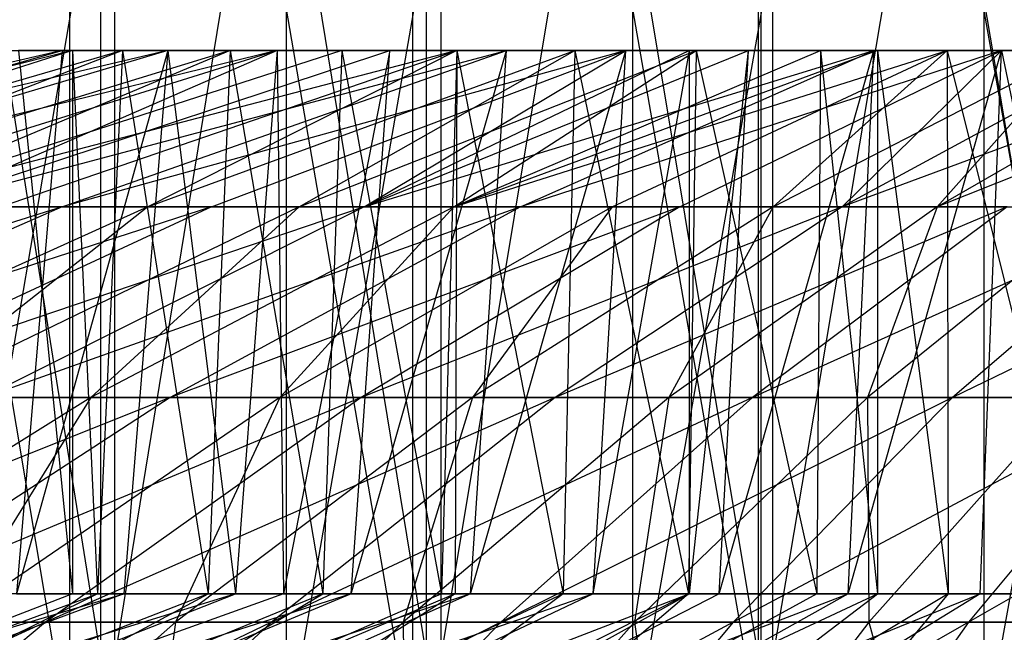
# Model space of a CAD drawing. Extents: x -125 to 125, y -143 to 0.
# Tile 276 of 406: x -6.86 to -3.9, y -25.46 to -23.62. Entities that reach past the tile are written whole.
import ezdxf

# ---------------------------------------------------------------- set-up
doc = ezdxf.new("R2010")
doc.units = 0
doc.header["$LTSCALE"] = 25.4
doc.layers.get('0').update_dxf_attribs({"linetype": 'CONTINUOUS'})

# ---------------------------------------------------------------- blocks, each defined once
blk = doc.blocks.new('NL2500027000_STL_3')
at = {"color": 0}
for p, q in [((-6.7102, -25.8, 18.8407), (-7.7203, -19.8, 18.4498)), ((-6.7102, -25.8, 18.8407), (-7.7203, -19.8, 18.4498)), ((-7.5355, -19.8, 16.8957), (-6.5763, -25.8, 17.2917)), ((-7.5355, -19.8, 16.8957), (-6.5763, -25.8, 17.2917)), ((-7.083, -25.8, -18.7038), (-6.06, -19.8, -19.0598)), ((-7.083, -25.8, -18.7038), (-6.06, -19.8, -19.0598)), ((-6.7102, -25.8, 18.8407), (-6.7102, -19.8, 18.8407)), ((-6.7102, -25.8, 18.8407), (-6.7102, -19.8, 18.8407)), ((-5.6803, -25.8, 19.1764), (-6.7102, -19.8, 18.8407)), ((-5.6803, -25.8, 19.1764), (-6.7102, -19.8, 18.8407)), ((-5.6396, -19.8, -17.6194), (-6.6187, -25.8, -17.2755)), ((-5.6396, -19.8, -17.6194), (-6.6187, -25.8, -17.2755)), ((-6.6187, -19.8, -17.2755), (-6.6187, -25.8, -17.2755)), ((-6.6187, -19.8, -17.2755), (-6.6187, -25.8, -17.2755)), ((-6.5763, -19.8, 17.2917), (-6.5763, -25.8, 17.2917)), ((-6.5763, -19.8, 17.2917), (-6.5763, -25.8, 17.2917)), ((-6.5763, -19.8, 17.2917), (-5.5964, -25.8, 17.6332)), ((-6.5763, -19.8, 17.2917), (-5.5964, -25.8, 17.6332)), ((-6.06, -25.8, -19.0598), (-5.0193, -19.8, -19.3599)), ((-6.06, -25.8, -19.0598), (-5.0193, -19.8, -19.3599)), ((-6.06, -25.8, -19.0598), (-6.06, -19.8, -19.0598)), ((-6.06, -25.8, -19.0598), (-6.06, -19.8, -19.0598)), ((-5.6803, -25.8, 19.1764), (-5.6803, -19.8, 19.1764)), ((-5.6803, -25.8, 19.1764), (-5.6803, -19.8, 19.1764)), ((-4.6338, -25.8, 19.4558), (-5.6803, -19.8, 19.1764)), ((-4.6338, -25.8, 19.4558), (-5.6803, -19.8, 19.1764)), ((-4.6428, -19.8, -17.9079), (-5.6396, -25.8, -17.6194)), ((-4.6428, -19.8, -17.9079), (-5.6396, -25.8, -17.6194)), ((-5.6396, -19.8, -17.6194), (-5.6396, -25.8, -17.6194)), ((-5.6396, -19.8, -17.6194), (-5.6396, -25.8, -17.6194)), ((-5.5964, -19.8, 17.6332), (-5.5964, -25.8, 17.6332)), ((-5.5964, -19.8, 17.6332), (-5.5964, -25.8, 17.6332)), ((-5.5964, -19.8, 17.6332), (-4.5989, -25.8, 17.9193)), ((-5.5964, -19.8, 17.6332), (-4.5989, -25.8, 17.9193)), ((-5.0193, -25.8, -19.3599), (-3.9638, -19.8, -19.6033)), ((-5.0193, -25.8, -19.3599), (-3.9638, -19.8, -19.6033)), ((-5.0193, -25.8, -19.3599), (-5.0193, -19.8, -19.3599)), ((-5.0193, -25.8, -19.3599), (-5.0193, -19.8, -19.3599)), ((-3.6314, -19.8, -18.1401), (-4.6428, -25.8, -17.9079)), ((-3.6314, -19.8, -18.1401), (-4.6428, -25.8, -17.9079)), ((-4.6428, -19.8, -17.9079), (-4.6428, -25.8, -17.9079)), ((-4.6428, -19.8, -17.9079), (-4.6428, -25.8, -17.9079)), ((-4.6338, -25.8, 19.4558), (-4.6338, -19.8, 19.4558)), ((-4.6338, -25.8, 19.4558), (-4.6338, -19.8, 19.4558)), ((-3.5737, -25.8, 19.6781), (-4.6338, -19.8, 19.4558)), ((-3.5737, -25.8, 19.6781), (-4.6338, -19.8, 19.4558)), ((-4.5989, -19.8, 17.9193), (-4.5989, -25.8, 17.9193)), ((-4.5989, -19.8, 17.9193), (-4.5989, -25.8, 17.9193)), ((-4.5989, -19.8, 17.9193), (-3.5869, -25.8, 18.1489)), ((-4.5989, -19.8, 17.9193), (-3.5869, -25.8, 18.1489)), ((-3.9638, -25.8, -19.6033), (-2.8967, -19.8, -19.7891)), ((-3.9638, -25.8, -19.6033), (-2.8967, -19.8, -19.7891)), ((-3.9638, -25.8, -19.6033), (-3.9638, -19.8, -19.6033)), ((-3.9638, -25.8, -19.6033), (-3.9638, -19.8, -19.6033)), ((-6.7338, -23.7144, -7.381), (-8.7784, -24.1847, -8.8427)), ((-6.7338, -23.7144, -7.381), (-8.7784, -24.1847, -8.8427)), ((-6.7026, -23.7144, 7.4094), (-8.5607, -24.1847, 9.0536)), ((-6.7026, -23.7144, 7.4094), (-8.5607, -24.1847, 9.0536)), ((-6.4167, -23.7144, -7.6583), (-8.3978, -24.1847, -9.2049)), ((-8.3978, -24.1847, -9.2049), (-6.7338, -23.7144, -7.381)), ((-6.4167, -23.7144, -7.6583), (-8.3978, -24.1847, -9.2049)), ((-8.3978, -24.1847, -9.2049), (-6.7338, -23.7144, -7.381)), ((-6.5523, -23.7144, 7.5426), (-8.1714, -24.1847, 9.4064)), ((-6.5523, -23.7144, 7.5426), (-8.1714, -24.1847, 9.4064)), ((-6.7026, -23.7144, 7.4094), (-8.1714, -24.1847, 9.4064)), ((-6.7026, -23.7144, 7.4094), (-8.1714, -24.1847, 9.4064)), ((-6.4167, -23.7144, -7.6583), (-8.0023, -24.1847, -9.5508)), ((-6.0881, -23.7144, -7.922), (-8.0023, -24.1847, -9.5508)), ((-6.4167, -23.7144, -7.6583), (-8.0023, -24.1847, -9.5508)), ((-6.0881, -23.7144, -7.922), (-8.0023, -24.1847, -9.5508)), ((-6.2285, -23.7144, 7.8121), (-7.7676, -24.1847, 9.7426)), ((-6.2285, -23.7144, 7.8121), (-7.7676, -24.1847, 9.7426)), ((-6.5523, -23.7144, 7.5426), (-7.7676, -24.1847, 9.7426)), ((-6.5523, -23.7144, 7.5426), (-7.7676, -24.1847, 9.7426)), ((-6.0881, -23.7144, -7.922), (-7.5925, -24.1847, -9.8796)), ((-6.0881, -23.7144, -7.922), (-7.5925, -24.1847, -9.8796)), ((-5.5483, -23.7144, 8.309), (-7.35, -24.1847, 10.0614)), ((-5.8936, -23.7144, 8.0678), (-7.35, -24.1847, 10.0614)), ((-5.5483, -23.7144, 8.309), (-7.35, -24.1847, 10.0614)), ((-5.8936, -23.7144, 8.0678), (-7.35, -24.1847, 10.0614)), ((-6.2285, -23.7144, 7.8121), (-7.35, -24.1847, 10.0614)), ((-6.2285, -23.7144, 7.8121), (-7.35, -24.1847, 10.0614)), ((-6.0881, -23.7144, -7.922), (-7.1693, -24.1847, -10.1909)), ((-7.1693, -24.1847, -10.1909), (-5.3991, -23.7144, -8.4067)), ((-7.1693, -24.1847, -10.1909), (-5.3991, -23.7144, -8.4067)), ((-7.1693, -24.1847, -10.1909), (-5.7487, -23.7144, -8.1716)), ((-7.1693, -24.1847, -10.1909), (-5.7487, -23.7144, -8.1716)), ((-6.0881, -23.7144, -7.922), (-7.1693, -24.1847, -10.1909)), ((-7.039, -23.7144, -7.0906), (-6.7338, -23.7144, -7.381)), ((-7.039, -23.7144, -7.0906), (-6.7338, -23.7144, -7.381)), ((-6.9193, -24.1847, 10.3623), (-5.5483, -23.7144, 8.309)), ((-6.9193, -24.1847, 10.3623), (-5.5483, -23.7144, 8.309)), ((-6.4167, -23.7144, -7.6583), (-6.871, -25.3479, -7.2535)), ((-6.7338, -23.7144, -7.381), (-6.871, -25.3479, -7.2535)), ((-6.4167, -23.7144, -7.6583), (-6.871, -25.3479, -7.2535)), ((-6.7338, -23.7144, -7.381), (-6.871, -25.3479, -7.2535)), ((-6.7026, -23.7144, 7.4094), (-6.8645, -23.7144, 7.2597)), ((-6.8645, -23.7144, 7.2597), (-6.7026, -25.3479, 7.4094)), ((-6.8645, -23.7144, 7.2597), (-6.7026, -25.3479, 7.4094)), ((-6.7026, -23.7144, 7.4094), (-6.8645, -23.7144, 7.2597)), ((-6.7338, -23.7144, -7.381), (-6.4167, -23.7144, -7.6583)), ((-6.7338, -23.7144, -7.381), (-6.4167, -23.7144, -7.6583)), ((-5.0399, -23.7144, -8.6269), (-6.7333, -24.1847, -10.4841)), ((-6.7333, -24.1847, -10.4841), (-5.3991, -23.7144, -8.4067)), ((-6.7333, -24.1847, -10.4841), (-5.3991, -23.7144, -8.4067)), ((-5.0399, -23.7144, -8.6269), (-6.7333, -24.1847, -10.4841)), ((-6.5523, -23.7144, 7.5426), (-6.7026, -23.7144, 7.4094)), ((-6.7026, -23.7144, 7.4094), (-6.7026, -25.3479, 7.4094)), ((-6.7026, -23.7144, 7.4094), (-6.7026, -25.3479, 7.4094)), ((-6.7026, -23.7144, 7.4094), (-6.6271, -25.3479, 7.477)), ((-6.7026, -23.7144, 7.4094), (-6.6271, -25.3479, 7.477)), ((-6.5523, -23.7144, 7.5426), (-6.7026, -23.7144, 7.4094)), ((-6.5523, -23.7144, 7.5426), (-6.6271, -25.3479, 7.477)), ((-6.5523, -23.7144, 7.5426), (-6.6271, -25.3479, 7.477)), ((-6.2285, -23.7144, 7.8121), (-6.5523, -23.7144, 7.5426)), ((-6.5523, -23.7144, 7.5426), (-6.2946, -25.3479, 7.7589)), ((-6.5523, -23.7144, 7.5426), (-6.2946, -25.3479, 7.7589)), ((-6.2285, -23.7144, 7.8121), (-6.5523, -23.7144, 7.5426)), ((-6.4167, -23.7144, -7.6583), (-6.548, -25.3479, -7.5463)), ((-6.4167, -23.7144, -7.6583), (-6.548, -25.3479, -7.5463)), ((-5.5483, -23.7144, 8.309), (-6.4763, -24.1847, 10.6448)), ((-6.4763, -24.1847, 10.6448), (-5.1931, -23.7144, 8.5355)), ((-6.4763, -24.1847, 10.6448), (-5.1931, -23.7144, 8.5355)), ((-5.5483, -23.7144, 8.309), (-6.4763, -24.1847, 10.6448)), ((-6.4167, -23.7144, -7.6583), (-6.0881, -23.7144, -7.922)), ((-6.4167, -23.7144, -7.6583), (-6.0881, -23.7144, -7.922)), ((-6.4167, -23.7144, -7.6583), (-6.2126, -25.3479, -7.8248)), ((-6.4167, -23.7144, -7.6583), (-6.2126, -25.3479, -7.8248)), ((-6.2285, -23.7144, 7.8121), (-6.2946, -25.3479, 7.7589)), ((-6.2285, -23.7144, 7.8121), (-6.2946, -25.3479, 7.7589)), ((-6.2854, -24.1847, -10.7586), (-5.0399, -23.7144, -8.6269)), ((-6.2854, -24.1847, -10.7586), (-5.0399, -23.7144, -8.6269)), ((-5.8936, -23.7144, 8.0678), (-6.2285, -23.7144, 7.8121)), ((-6.2285, -23.7144, 7.8121), (-5.9502, -25.3479, 8.0261)), ((-6.2285, -23.7144, 7.8121), (-5.9502, -25.3479, 8.0261)), ((-5.8936, -23.7144, 8.0678), (-6.2285, -23.7144, 7.8121)), ((-6.0881, -23.7144, -7.922), (-6.2126, -25.3479, -7.8248)), ((-6.0881, -23.7144, -7.922), (-6.2126, -25.3479, -7.8248)), ((-6.0881, -23.7144, -7.922), (-5.7487, -23.7144, -8.1716)), ((-6.0881, -23.7144, -7.922), (-5.7487, -23.7144, -8.1716)), ((-6.0881, -23.7144, -7.922), (-6.0687, -25.3479, -7.9369)), ((-6.0881, -23.7144, -7.922), (-6.0687, -25.3479, -7.9369)), ((-5.7487, -23.7144, -8.1716), (-6.0687, -25.3479, -7.9369)), ((-5.7487, -23.7144, -8.1716), (-6.0687, -25.3479, -7.9369)), ((-6.0218, -24.1847, 10.9083), (-5.1931, -23.7144, 8.5355)), ((-6.0218, -24.1847, 10.9083), (-5.1931, -23.7144, 8.5355)), ((-6.0218, -24.1847, 10.9083), (-4.8286, -23.7144, 8.7469)), ((-6.0218, -24.1847, 10.9083), (-4.8286, -23.7144, 8.7469)), ((-5.8936, -23.7144, 8.0678), (-5.9502, -25.3479, 8.0261)), ((-5.8936, -23.7144, 8.0678), (-5.9502, -25.3479, 8.0261)), ((-5.5483, -23.7144, 8.309), (-5.8936, -23.7144, 8.0678)), ((-5.8936, -23.7144, 8.0678), (-5.5944, -25.3479, 8.278)), ((-5.8936, -23.7144, 8.0678), (-5.5944, -25.3479, 8.278)), ((-5.5483, -23.7144, 8.309), (-5.8936, -23.7144, 8.0678)), ((-5.8654, -25.3479, -8.0883), (-5.7487, -23.7144, -8.1716)), ((-5.8654, -25.3479, -8.0883), (-5.7487, -23.7144, -8.1716)), ((-5.8654, -25.3479, -8.0883), (-5.3991, -23.7144, -8.4067)), ((-5.8654, -25.3479, -8.0883), (-5.3991, -23.7144, -8.4067)), ((-4.8484, -23.7144, -8.736), (-5.8262, -24.1847, -11.014)), ((-5.8262, -24.1847, -11.014), (-5.0399, -23.7144, -8.6269)), ((-5.8262, -24.1847, -11.014), (-5.0399, -23.7144, -8.6269)), ((-5.8262, -24.1847, -11.014), (-4.2953, -23.7144, -9.0208)), ((-5.8262, -24.1847, -11.014), (-4.2953, -23.7144, -9.0208)), ((-5.8262, -24.1847, -11.014), (-4.6718, -23.7144, -8.8317)), ((-5.8262, -24.1847, -11.014), (-4.6718, -23.7144, -8.8317)), ((-4.8484, -23.7144, -8.736), (-5.8262, -24.1847, -11.014)), ((-5.7487, -23.7144, -8.1716), (-5.3991, -23.7144, -8.4067)), ((-5.7487, -23.7144, -8.1716), (-5.3991, -23.7144, -8.4067)), ((-5.5483, -23.7144, 8.309), (-5.5944, -25.3479, 8.278)), ((-5.5483, -23.7144, 8.309), (-5.5944, -25.3479, 8.278)), ((-4.2838, -23.7144, 9.0262), (-5.5566, -24.1847, 11.1525)), ((-5.5566, -24.1847, 11.1525), (-4.0747, -23.7144, 9.1225)), ((-5.5566, -24.1847, 11.1525), (-4.0747, -23.7144, 9.1225)), ((-5.5566, -24.1847, 11.1525), (-4.8286, -23.7144, 8.7469)), ((-5.5566, -24.1847, 11.1525), (-4.8286, -23.7144, 8.7469)), ((-5.5566, -24.1847, 11.1525), (-4.4556, -23.7144, 8.9427)), ((-5.5566, -24.1847, 11.1525), (-4.4556, -23.7144, 8.9427)), ((-4.2838, -23.7144, 9.0262), (-5.5566, -24.1847, 11.1525)), ((-5.5483, -23.7144, 8.309), (-5.5524, -25.3479, 8.3063)), ((-5.5483, -23.7144, 8.309), (-5.5524, -25.3479, 8.3063)), ((-5.1931, -23.7144, 8.5355), (-5.5483, -23.7144, 8.309)), ((-5.5483, -23.7144, 8.309), (-5.228, -25.3479, 8.5142)), ((-5.5483, -23.7144, 8.309), (-5.228, -25.3479, 8.5142)), ((-5.1931, -23.7144, 8.5355), (-5.5483, -23.7144, 8.309)), ((-5.507, -25.3479, -8.3365), (-5.3991, -23.7144, -8.4067)), ((-5.507, -25.3479, -8.3365), (-5.3991, -23.7144, -8.4067)), ((-5.507, -25.3479, -8.3365), (-5.0399, -23.7144, -8.6269)), ((-5.507, -25.3479, -8.3365), (-5.0399, -23.7144, -8.6269)), ((-5.3991, -23.7144, -8.4067), (-5.0399, -23.7144, -8.6269)), ((-5.3991, -23.7144, -8.4067), (-5.0399, -23.7144, -8.6269)), ((-3.9112, -23.7144, -9.1938), (-5.3567, -24.1847, -11.2499)), ((-5.3567, -24.1847, -11.2499), (-4.2953, -23.7144, -9.0208)), ((-5.3567, -24.1847, -11.2499), (-4.2953, -23.7144, -9.0208)), ((-3.9112, -23.7144, -9.1938), (-5.3567, -24.1847, -11.2499)), ((-5.1931, -23.7144, 8.5355), (-5.228, -25.3479, 8.5142)), ((-5.1931, -23.7144, 8.5355), (-5.228, -25.3479, 8.5142)), ((-4.8286, -23.7144, 8.7469), (-5.1931, -23.7144, 8.5355)), ((-5.1931, -23.7144, 8.5355), (-4.8517, -25.3479, 8.7341)), ((-5.1931, -23.7144, 8.5355), (-4.8517, -25.3479, 8.7341)), ((-4.8286, -23.7144, 8.7469), (-5.1931, -23.7144, 8.5355)), ((-5.1381, -25.3479, -8.5687), (-5.0399, -23.7144, -8.6269)), ((-5.1381, -25.3479, -8.5687), (-5.0399, -23.7144, -8.6269)), ((-5.1381, -25.3479, -8.5687), (-4.8484, -23.7144, -8.736)), ((-5.1381, -25.3479, -8.5687), (-4.8484, -23.7144, -8.736)), ((-5.0815, -24.1847, 11.3768), (-4.0747, -23.7144, 9.1225)), ((-5.0815, -24.1847, 11.3768), (-4.0747, -23.7144, 9.1225)), ((-5.0399, -23.7144, -8.6269), (-4.8484, -23.7144, -8.736)), ((-5.0399, -23.7144, -8.6269), (-4.8484, -23.7144, -8.736)), ((-4.8777, -24.1847, -11.4657), (-3.9112, -23.7144, -9.1938)), ((-4.8777, -24.1847, -11.4657), (-3.9112, -23.7144, -9.1938)), ((-4.8286, -23.7144, 8.7469), (-4.8517, -25.3479, 8.7341)), ((-4.8286, -23.7144, 8.7469), (-4.8517, -25.3479, 8.7341)), ((-4.8484, -23.7144, -8.736), (-4.6718, -23.7144, -8.8317)), ((-4.8484, -25.3479, -8.736), (-4.8484, -23.7144, -8.736)), ((-4.8484, -25.3479, -8.736), (-4.8484, -23.7144, -8.736)), ((-4.8484, -25.3479, -8.736), (-4.6718, -23.7144, -8.8317)), ((-4.8484, -23.7144, -8.736), (-4.6718, -23.7144, -8.8317)), ((-4.8484, -25.3479, -8.736), (-4.6718, -23.7144, -8.8317)), ((-4.4556, -23.7144, 8.9427), (-4.8286, -23.7144, 8.7469)), ((-4.8286, -23.7144, 8.7469), (-4.4661, -25.3479, 8.9374)), ((-4.8286, -23.7144, 8.7469), (-4.4661, -25.3479, 8.9374)), ((-4.4556, -23.7144, 8.9427), (-4.8286, -23.7144, 8.7469)), ((-4.7595, -25.3479, -8.7847), (-4.6718, -23.7144, -8.8317)), ((-4.7595, -25.3479, -8.7847), (-4.6718, -23.7144, -8.8317)), ((-4.7595, -25.3479, -8.7847), (-4.2953, -23.7144, -9.0208)), ((-4.7595, -25.3479, -8.7847), (-4.2953, -23.7144, -9.0208)), ((-4.6718, -23.7144, -8.8317), (-4.2953, -23.7144, -9.0208)), ((-4.6718, -23.7144, -8.8317), (-4.2953, -23.7144, -9.0208)), ((-4.0747, -23.7144, 9.1225), (-4.5974, -24.1847, 11.5809)), ((-4.5974, -24.1847, 11.5809), (-3.6865, -23.7144, 9.2862)), ((-4.5974, -24.1847, 11.5809), (-3.6865, -23.7144, 9.2862)), ((-4.0747, -23.7144, 9.1225), (-4.5974, -24.1847, 11.5809)), ((-4.4556, -23.7144, 8.9427), (-4.4661, -25.3479, 8.9374)), ((-4.4556, -23.7144, 8.9427), (-4.4661, -25.3479, 8.9374)), ((-4.2838, -23.7144, 9.0262), (-4.4556, -23.7144, 8.9427)), ((-4.4556, -23.7144, 8.9427), (-4.2838, -25.3479, 9.0262)), ((-4.4556, -23.7144, 8.9427), (-4.2838, -25.3479, 9.0262)), ((-4.2838, -23.7144, 9.0262), (-4.4556, -23.7144, 8.9427)), ((-3.5247, -23.7144, -9.3488), (-4.39, -24.1847, -11.6611)), ((-4.39, -24.1847, -11.6611), (-3.9112, -23.7144, -9.1938)), ((-4.39, -24.1847, -11.6611), (-3.9112, -23.7144, -9.1938)), ((-3.5247, -23.7144, -9.3488), (-4.39, -24.1847, -11.6611)), ((-3.1228, -23.7144, -9.4906), (-4.39, -24.1847, -11.6611)), ((-3.1228, -23.7144, -9.4906), (-4.39, -24.1847, -11.6611)), ((-4.3718, -25.3479, -8.984), (-4.2953, -23.7144, -9.0208)), ((-4.3718, -25.3479, -8.984), (-4.2953, -23.7144, -9.0208)), ((-4.3718, -25.3479, -8.984), (-3.9112, -23.7144, -9.1938)), ((-4.3718, -25.3479, -8.984), (-3.9112, -23.7144, -9.1938)), ((-4.2953, -23.7144, -9.0208), (-3.9112, -23.7144, -9.1938)), ((-4.2953, -23.7144, -9.0208), (-3.9112, -23.7144, -9.1938)), ((-4.0747, -23.7144, 9.1225), (-4.2838, -23.7144, 9.0262)), ((-4.2838, -23.7144, 9.0262), (-4.2838, -25.3479, 9.0262)), ((-4.2838, -23.7144, 9.0262), (-4.2838, -25.3479, 9.0262)), ((-4.2838, -23.7144, 9.0262), (-4.072, -25.3479, 9.1237)), ((-4.2838, -23.7144, 9.0262), (-4.072, -25.3479, 9.1237)), ((-4.0747, -23.7144, 9.1225), (-4.2838, -23.7144, 9.0262)), ((-2.9239, -23.7144, 9.5538), (-4.1051, -24.1847, 11.7644)), ((-4.1051, -24.1847, 11.7644), (-3.6865, -23.7144, 9.2862)), ((-4.1051, -24.1847, 11.7644), (-3.6865, -23.7144, 9.2862)), ((-4.1051, -24.1847, 11.7644), (-3.2917, -23.7144, 9.4334)), ((-4.1051, -24.1847, 11.7644), (-3.2917, -23.7144, 9.4334)), ((-2.9239, -23.7144, 9.5538), (-4.1051, -24.1847, 11.7644)), ((-3.6865, -23.7144, 9.2862), (-4.0747, -23.7144, 9.1225)), ((-4.0747, -23.7144, 9.1225), (-4.072, -25.3479, 9.1237)), ((-4.0747, -23.7144, 9.1225), (-4.072, -25.3479, 9.1237)), ((-4.0747, -23.7144, 9.1225), (-3.6701, -25.3479, 9.2927)), ((-4.0747, -23.7144, 9.1225), (-3.6701, -25.3479, 9.2927)), ((-3.6865, -23.7144, 9.2862), (-4.0747, -23.7144, 9.1225)), ((-3.9757, -25.3479, -9.1661), (-3.9112, -23.7144, -9.1938)), ((-3.9757, -25.3479, -9.1661), (-3.9112, -23.7144, -9.1938)), ((-3.9112, -23.7144, -9.1938), (-3.5247, -23.7144, -9.3488)), ((-3.9112, -23.7144, -9.1938), (-3.5247, -23.7144, -9.3488)), ((-3.9112, -23.7144, -9.1938), (-3.5721, -25.3479, -9.3308)), ((-3.9112, -23.7144, -9.1938), (-3.5721, -25.3479, -9.3308)), ((-6.7333, -24.1847, -10.4841), (-8.5773, -24.7581, -12.1923)), ((-6.7333, -24.1847, -10.4841), (-8.5773, -24.7581, -12.1923)), ((-6.7333, -24.1847, -10.4841), (-8.0557, -24.7581, -12.5431)), ((-6.7333, -24.1847, -10.4841), (-8.0557, -24.7581, -12.5431)), ((-6.2854, -24.1847, -10.7586), (-8.0557, -24.7581, -12.5431)), ((-6.2854, -24.1847, -10.7586), (-8.0557, -24.7581, -12.5431)), ((-6.4763, -24.1847, 10.6448), (-7.7482, -24.7581, 12.7353)), ((-6.4763, -24.1847, 10.6448), (-7.7482, -24.7581, 12.7353)), ((-6.2854, -24.1847, -10.7586), (-7.5197, -24.7581, -12.8715)), ((-6.2854, -24.1847, -10.7586), (-7.5197, -24.7581, -12.8715)), ((-5.8262, -24.1847, -11.014), (-7.5197, -24.7581, -12.8715)), ((-5.8262, -24.1847, -11.014), (-7.5197, -24.7581, -12.8715)), ((-6.0218, -24.1847, 10.9083), (-7.2045, -24.7581, 13.0506)), ((-6.0218, -24.1847, 10.9083), (-7.2045, -24.7581, 13.0506)), ((-6.4763, -24.1847, 10.6448), (-7.2045, -24.7581, 13.0506)), ((-6.4763, -24.1847, 10.6448), (-7.2045, -24.7581, 13.0506)), ((-6.7333, -24.1847, -10.4841), (-7.1693, -24.1847, -10.1909)), ((-6.7333, -24.1847, -10.4841), (-7.1693, -24.1847, -10.1909)), ((-5.8262, -24.1847, -11.014), (-6.9704, -24.7581, -13.1771)), ((-5.8262, -24.1847, -11.014), (-6.9704, -24.7581, -13.1771)), ((-5.3567, -24.1847, -11.2499), (-6.9704, -24.7581, -13.1771)), ((-5.3567, -24.1847, -11.2499), (-6.9704, -24.7581, -13.1771)), ((-6.9193, -24.1847, 10.3623), (-6.4763, -24.1847, 10.6448)), ((-6.9193, -24.1847, 10.3623), (-6.4763, -24.1847, 10.6448)), ((-6.2854, -24.1847, -10.7586), (-6.7333, -24.1847, -10.4841)), ((-6.2854, -24.1847, -10.7586), (-6.7333, -24.1847, -10.4841)), ((-5.5566, -24.1847, 11.1525), (-6.6479, -24.7581, 13.3427)), ((-5.5566, -24.1847, 11.1525), (-6.6479, -24.7581, 13.3427)), ((-6.0218, -24.1847, 10.9083), (-6.6479, -24.7581, 13.3427)), ((-6.0218, -24.1847, 10.9083), (-6.6479, -24.7581, 13.3427)), ((-6.4763, -24.1847, 10.6448), (-6.0218, -24.1847, 10.9083)), ((-6.4763, -24.1847, 10.6448), (-6.0218, -24.1847, 10.9083)), ((-5.3567, -24.1847, -11.2499), (-6.4087, -24.7581, -13.4592)), ((-5.3567, -24.1847, -11.2499), (-6.4087, -24.7581, -13.4592)), ((-4.8777, -24.1847, -11.4657), (-6.4087, -24.7581, -13.4592)), ((-4.8777, -24.1847, -11.4657), (-6.4087, -24.7581, -13.4592)), ((-5.8262, -24.1847, -11.014), (-6.2854, -24.1847, -10.7586)), ((-5.8262, -24.1847, -11.014), (-6.2854, -24.1847, -10.7586)), ((-5.0815, -24.1847, 11.3768), (-6.0795, -24.7581, 13.6111)), ((-5.0815, -24.1847, 11.3768), (-6.0795, -24.7581, 13.6111)), ((-5.5566, -24.1847, 11.1525), (-6.0795, -24.7581, 13.6111)), ((-5.5566, -24.1847, 11.1525), (-6.0795, -24.7581, 13.6111)), ((-6.0218, -24.1847, 10.9083), (-5.5566, -24.1847, 11.1525)), ((-6.0218, -24.1847, 10.9083), (-5.5566, -24.1847, 11.1525)), ((-4.8777, -24.1847, -11.4657), (-5.8356, -24.7581, -13.7174)), ((-4.8777, -24.1847, -11.4657), (-5.8356, -24.7581, -13.7174)), ((-4.39, -24.1847, -11.6611), (-5.8356, -24.7581, -13.7174)), ((-4.39, -24.1847, -11.6611), (-5.8356, -24.7581, -13.7174)), ((-5.3567, -24.1847, -11.2499), (-5.8262, -24.1847, -11.014)), ((-5.3567, -24.1847, -11.2499), (-5.8262, -24.1847, -11.014)), ((-5.5566, -24.1847, 11.1525), (-5.0815, -24.1847, 11.3768)), ((-5.5566, -24.1847, 11.1525), (-5.0815, -24.1847, 11.3768)), ((-4.5974, -24.1847, 11.5809), (-5.5003, -24.7581, 13.8553)), ((-4.5974, -24.1847, 11.5809), (-5.5003, -24.7581, 13.8553)), ((-5.0815, -24.1847, 11.3768), (-5.5003, -24.7581, 13.8553)), ((-5.0815, -24.1847, 11.3768), (-5.5003, -24.7581, 13.8553)), ((-4.8777, -24.1847, -11.4657), (-5.3567, -24.1847, -11.2499)), ((-4.8777, -24.1847, -11.4657), (-5.3567, -24.1847, -11.2499)), ((-4.39, -24.1847, -11.6611), (-5.2522, -24.7581, -13.9512)), ((-4.39, -24.1847, -11.6611), (-5.2522, -24.7581, -13.9512)), ((-3.8945, -24.1847, -11.8358), (-5.2522, -24.7581, -13.9512)), ((-3.8945, -24.1847, -11.8358), (-5.2522, -24.7581, -13.9512)), ((-5.0815, -24.1847, 11.3768), (-4.5974, -24.1847, 11.5809)), ((-5.0815, -24.1847, 11.3768), (-4.5974, -24.1847, 11.5809)), ((-4.1051, -24.1847, 11.7644), (-4.9113, -24.7581, 14.0748)), ((-4.1051, -24.1847, 11.7644), (-4.9113, -24.7581, 14.0748)), ((-4.5974, -24.1847, 11.5809), (-4.9113, -24.7581, 14.0748)), ((-4.5974, -24.1847, 11.5809), (-4.9113, -24.7581, 14.0748)), ((-4.39, -24.1847, -11.6611), (-4.8777, -24.1847, -11.4657)), ((-4.39, -24.1847, -11.6611), (-4.8777, -24.1847, -11.4657)), ((-3.8945, -24.1847, -11.8358), (-4.6594, -24.7581, -14.1603)), ((-3.8945, -24.1847, -11.8358), (-4.6594, -24.7581, -14.1603)), ((-3.3921, -24.1847, -11.9895), (-4.6594, -24.7581, -14.1603)), ((-3.3921, -24.1847, -11.9895), (-4.6594, -24.7581, -14.1603)), ((-4.5974, -24.1847, 11.5809), (-4.1051, -24.1847, 11.7644)), ((-4.5974, -24.1847, 11.5809), (-4.1051, -24.1847, 11.7644)), ((-3.8945, -24.1847, -11.8358), (-4.39, -24.1847, -11.6611)), ((-3.8945, -24.1847, -11.8358), (-4.39, -24.1847, -11.6611)), ((-3.6055, -24.1847, 11.927), (-4.3136, -24.7581, 14.2694)), ((-3.6055, -24.1847, 11.927), (-4.3136, -24.7581, 14.2694)), ((-4.1051, -24.1847, 11.7644), (-4.3136, -24.7581, 14.2694)), ((-4.1051, -24.1847, 11.7644), (-4.3136, -24.7581, 14.2694)), ((-4.1051, -24.1847, 11.7644), (-3.6055, -24.1847, 11.927)), ((-4.1051, -24.1847, 11.7644), (-3.6055, -24.1847, 11.927)), ((-3.3921, -24.1847, -11.9895), (-4.0583, -24.7581, -14.3441)), ((-3.3921, -24.1847, -11.9895), (-4.0583, -24.7581, -14.3441)), ((-2.8837, -24.1847, -12.1218), (-4.0583, -24.7581, -14.3441)), ((-2.8837, -24.1847, -12.1218), (-4.0583, -24.7581, -14.3441)), ((-6.4087, -24.7581, -13.4592), (-8.1024, -25.4333, -15.317)), ((-6.4087, -24.7581, -13.4592), (-8.1024, -25.4333, -15.317)), ((-6.6479, -24.7581, 13.3427), (-7.7275, -25.4333, 15.5095)), ((-6.6479, -24.7581, 13.3427), (-7.7275, -25.4333, 15.5095)), ((-6.4087, -24.7581, -13.4592), (-7.4495, -25.4333, -15.645)), ((-6.4087, -24.7581, -13.4592), (-7.4495, -25.4333, -15.645)), ((-5.8356, -24.7581, -13.7174), (-7.4495, -25.4333, -15.645)), ((-5.8356, -24.7581, -13.7174), (-7.4495, -25.4333, -15.645)), ((-7.2045, -24.7581, 13.0506), (-6.6479, -24.7581, 13.3427)), ((-7.2045, -24.7581, 13.0506), (-6.6479, -24.7581, 13.3427)), ((-6.0795, -24.7581, 13.6111), (-7.0668, -25.4333, 15.8215)), ((-6.0795, -24.7581, 13.6111), (-7.0668, -25.4333, 15.8215)), ((-6.6479, -24.7581, 13.3427), (-7.0668, -25.4333, 15.8215)), ((-6.6479, -24.7581, 13.3427), (-7.0668, -25.4333, 15.8215)), ((-6.4087, -24.7581, -13.4592), (-6.9704, -24.7581, -13.1771)), ((-6.4087, -24.7581, -13.4592), (-6.9704, -24.7581, -13.1771)), ((-5.8356, -24.7581, -13.7174), (-6.7833, -25.4333, -15.9451)), ((-5.8356, -24.7581, -13.7174), (-6.7833, -25.4333, -15.9451)), ((-5.2522, -24.7581, -13.9512), (-6.7833, -25.4333, -15.9451)), ((-5.2522, -24.7581, -13.9512), (-6.7833, -25.4333, -15.9451)), ((-6.6479, -24.7581, 13.3427), (-6.0795, -24.7581, 13.6111)), ((-6.6479, -24.7581, 13.3427), (-6.0795, -24.7581, 13.6111)), ((-5.8356, -24.7581, -13.7174), (-6.4087, -24.7581, -13.4592)), ((-5.8356, -24.7581, -13.7174), (-6.4087, -24.7581, -13.4592)), ((-5.5003, -24.7581, 13.8553), (-6.3935, -25.4333, 16.1054)), ((-5.5003, -24.7581, 13.8553), (-6.3935, -25.4333, 16.1054)), ((-6.0795, -24.7581, 13.6111), (-6.3935, -25.4333, 16.1054)), ((-6.0795, -24.7581, 13.6111), (-6.3935, -25.4333, 16.1054)), ((-5.2522, -24.7581, -13.9512), (-6.1051, -25.4333, -16.2169)), ((-5.2522, -24.7581, -13.9512), (-6.1051, -25.4333, -16.2169)), ((-4.6594, -24.7581, -14.1603), (-6.1051, -25.4333, -16.2169)), ((-4.6594, -24.7581, -14.1603), (-6.1051, -25.4333, -16.2169)), ((-6.0795, -24.7581, 13.6111), (-5.5003, -24.7581, 13.8553)), ((-6.0795, -24.7581, 13.6111), (-5.5003, -24.7581, 13.8553)), ((-5.2522, -24.7581, -13.9512), (-5.8356, -24.7581, -13.7174)), ((-5.2522, -24.7581, -13.9512), (-5.8356, -24.7581, -13.7174)), ((-4.9113, -24.7581, 14.0748), (-5.7089, -25.4333, 16.3606)), ((-4.9113, -24.7581, 14.0748), (-5.7089, -25.4333, 16.3606)), ((-5.5003, -24.7581, 13.8553), (-5.7089, -25.4333, 16.3606)), ((-5.5003, -24.7581, 13.8553), (-5.7089, -25.4333, 16.3606)), ((-5.5003, -24.7581, 13.8553), (-4.9113, -24.7581, 14.0748)), ((-5.5003, -24.7581, 13.8553), (-4.9113, -24.7581, 14.0748)), ((-4.6594, -24.7581, -14.1603), (-5.416, -25.4333, -16.4598)), ((-4.6594, -24.7581, -14.1603), (-5.416, -25.4333, -16.4598)), ((-4.0583, -24.7581, -14.3441), (-5.416, -25.4333, -16.4598)), ((-4.0583, -24.7581, -14.3441), (-5.416, -25.4333, -16.4598)), ((-4.6594, -24.7581, -14.1603), (-5.2522, -24.7581, -13.9512)), ((-4.6594, -24.7581, -14.1603), (-5.2522, -24.7581, -13.9512)), ((-4.3136, -24.7581, 14.2694), (-5.0141, -25.4333, 16.5867)), ((-4.3136, -24.7581, 14.2694), (-5.0141, -25.4333, 16.5867)), ((-4.9113, -24.7581, 14.0748), (-5.0141, -25.4333, 16.5867)), ((-4.9113, -24.7581, 14.0748), (-5.0141, -25.4333, 16.5867)), ((-4.9113, -24.7581, 14.0748), (-4.3136, -24.7581, 14.2694)), ((-4.9113, -24.7581, 14.0748), (-4.3136, -24.7581, 14.2694)), ((-4.0583, -24.7581, -14.3441), (-4.7173, -25.4333, -16.6735)), ((-4.0583, -24.7581, -14.3441), (-4.7173, -25.4333, -16.6735)), ((-3.45, -24.7581, -14.5024), (-4.7173, -25.4333, -16.6735)), ((-3.45, -24.7581, -14.5024), (-4.7173, -25.4333, -16.6735)), ((-4.0583, -24.7581, -14.3441), (-4.6594, -24.7581, -14.1603)), ((-4.0583, -24.7581, -14.3441), (-4.6594, -24.7581, -14.1603)), ((-4.3136, -24.7581, 14.2694), (-3.7082, -24.7581, 14.4385)), ((-4.3136, -24.7581, 14.2694), (-3.7082, -24.7581, 14.4385)), ((-4.3136, -24.7581, 14.2694), (-4.3104, -25.4333, 16.7833)), ((-4.3136, -24.7581, 14.2694), (-4.3104, -25.4333, 16.7833)), ((-3.7082, -24.7581, 14.4385), (-4.3104, -25.4333, 16.7833)), ((-3.7082, -24.7581, 14.4385), (-4.3104, -25.4333, 16.7833)), ((-3.45, -24.7581, -14.5024), (-4.0583, -24.7581, -14.3441)), ((-3.45, -24.7581, -14.5024), (-4.0583, -24.7581, -14.3441)), ((-3.45, -24.7581, -14.5024), (-4.0102, -25.4333, -16.8576)), ((-3.45, -24.7581, -14.5024), (-4.0102, -25.4333, -16.8576)), ((-2.8355, -24.7581, -14.635), (-4.0102, -25.4333, -16.8576)), ((-2.8355, -24.7581, -14.635), (-4.0102, -25.4333, -16.8576)), ((-8.5374, -25.9403, -9.0128), (-6.548, -25.3479, -7.5463)), ((-8.5374, -25.9403, -9.0128), (-6.548, -25.3479, -7.5463)), ((-8.2344, -25.9403, 9.2905), (-6.6271, -25.3479, 7.477)), ((-6.7026, -25.3479, 7.4094), (-8.2344, -25.9403, 9.2905)), ((-6.7026, -25.3479, 7.4094), (-8.2344, -25.9403, 9.2905)), ((-8.2344, -25.9403, 9.2905), (-6.6271, -25.3479, 7.477)), ((-6.2126, -25.3479, -7.8248), (-8.1362, -25.9403, -9.3766)), ((-6.548, -25.3479, -7.5463), (-8.1362, -25.9403, -9.3766)), ((-6.2126, -25.3479, -7.8248), (-8.1362, -25.9403, -9.3766)), ((-6.548, -25.3479, -7.5463), (-8.1362, -25.9403, -9.3766)), ((-6.6271, -25.3479, 7.477), (-7.8213, -25.9403, 9.6408)), ((-6.2946, -25.3479, 7.7589), (-7.8213, -25.9403, 9.6408)), ((-6.6271, -25.3479, 7.477), (-7.8213, -25.9403, 9.6408)), ((-6.2946, -25.3479, 7.7589), (-7.8213, -25.9403, 9.6408)), ((-7.7194, -25.9403, -9.7226), (-6.2126, -25.3479, -7.8248)), ((-5.8654, -25.3479, -8.0883), (-7.7194, -25.9403, -9.7226)), ((-5.8654, -25.3479, -8.0883), (-7.7194, -25.9403, -9.7226)), ((-6.0687, -25.3479, -7.9369), (-7.7194, -25.9403, -9.7226)), ((-6.0687, -25.3479, -7.9369), (-7.7194, -25.9403, -9.7226)), ((-7.7194, -25.9403, -9.7226), (-6.2126, -25.3479, -7.8248)), ((-5.9502, -25.3479, 8.0261), (-7.3934, -25.9403, 9.9728)), ((-7.3934, -25.9403, 9.9728), (-6.2946, -25.3479, 7.7589)), ((-5.9502, -25.3479, 8.0261), (-7.3934, -25.9403, 9.9728)), ((-7.3934, -25.9403, 9.9728), (-6.2946, -25.3479, 7.7589)), ((-5.507, -25.3479, -8.3365), (-7.288, -25.9403, -10.0501)), ((-5.507, -25.3479, -8.3365), (-7.288, -25.9403, -10.0501)), ((-5.8654, -25.3479, -8.0883), (-7.288, -25.9403, -10.0501)), ((-5.8654, -25.3479, -8.0883), (-7.288, -25.9403, -10.0501)), ((-5.5944, -25.3479, 8.278), (-6.9513, -25.9403, 10.2858)), ((-6.9513, -25.9403, 10.2858), (-5.9502, -25.3479, 8.0261)), ((-5.5944, -25.3479, 8.278), (-6.9513, -25.9403, 10.2858)), ((-5.5524, -25.3479, 8.3063), (-6.9513, -25.9403, 10.2858)), ((-5.5524, -25.3479, 8.3063), (-6.9513, -25.9403, 10.2858)), ((-6.9513, -25.9403, 10.2858), (-5.9502, -25.3479, 8.0261)), ((-6.7026, -25.3479, 7.4094), (-6.9469, -25.3479, 7.1808)), ((-6.7026, -25.3479, 7.4094), (-6.9469, -25.3479, 7.1808)), ((-6.871, -25.3479, -7.2535), (-6.548, -25.3479, -7.5463)), ((-6.871, -25.3479, -7.2535), (-6.548, -25.3479, -7.5463)), ((-5.1381, -25.3479, -8.5687), (-6.8427, -25.9403, -10.3584)), ((-5.1381, -25.3479, -8.5687), (-6.8427, -25.9403, -10.3584)), ((-5.507, -25.3479, -8.3365), (-6.8427, -25.9403, -10.3584)), ((-5.507, -25.3479, -8.3365), (-6.8427, -25.9403, -10.3584)), ((-6.6271, -25.3479, 7.477), (-6.7026, -25.3479, 7.4094)), ((-6.6271, -25.3479, 7.477), (-6.7026, -25.3479, 7.4094)), ((-6.2946, -25.3479, 7.7589), (-6.6271, -25.3479, 7.477)), ((-6.2946, -25.3479, 7.7589), (-6.6271, -25.3479, 7.477)), ((-6.548, -25.3479, -7.5463), (-6.2126, -25.3479, -7.8248)), ((-6.548, -25.3479, -7.5463), (-6.2126, -25.3479, -7.8248)), ((-5.5524, -25.3479, 8.3063), (-6.4961, -25.9403, 10.5792)), ((-5.5524, -25.3479, 8.3063), (-6.4961, -25.9403, 10.5792)), ((-5.228, -25.3479, 8.5142), (-6.4961, -25.9403, 10.5792)), ((-5.228, -25.3479, 8.5142), (-6.4961, -25.9403, 10.5792)), ((-4.8484, -25.3479, -8.736), (-6.3843, -25.9403, -10.647)), ((-4.8484, -25.3479, -8.736), (-6.3843, -25.9403, -10.647)), ((-5.1381, -25.3479, -8.5687), (-6.3843, -25.9403, -10.647)), ((-5.1381, -25.3479, -8.5687), (-6.3843, -25.9403, -10.647)), ((-5.9502, -25.3479, 8.0261), (-6.2946, -25.3479, 7.7589)), ((-5.9502, -25.3479, 8.0261), (-6.2946, -25.3479, 7.7589)), ((-6.2126, -25.3479, -7.8248), (-6.0687, -25.3479, -7.9369)), ((-6.2126, -25.3479, -7.8248), (-6.0687, -25.3479, -7.9369)), ((-6.0687, -25.3479, -7.9369), (-5.8654, -25.3479, -8.0883)), ((-6.0687, -25.3479, -7.9369), (-5.8654, -25.3479, -8.0883)), ((-5.228, -25.3479, 8.5142), (-6.0284, -25.9403, 10.8525)), ((-5.228, -25.3479, 8.5142), (-6.0284, -25.9403, 10.8525)), ((-4.8517, -25.3479, 8.7341), (-6.0284, -25.9403, 10.8525)), ((-4.8517, -25.3479, 8.7341), (-6.0284, -25.9403, 10.8525)), ((-5.5944, -25.3479, 8.278), (-5.9502, -25.3479, 8.0261)), ((-5.5944, -25.3479, 8.278), (-5.9502, -25.3479, 8.0261)), ((-4.7595, -25.3479, -8.7847), (-5.9139, -25.9403, -10.9154)), ((-5.9139, -25.9403, -10.9154), (-4.3718, -25.3479, -8.984)), ((-4.7595, -25.3479, -8.7847), (-5.9139, -25.9403, -10.9154)), ((-4.8484, -25.3479, -8.736), (-5.9139, -25.9403, -10.9154)), ((-4.8484, -25.3479, -8.736), (-5.9139, -25.9403, -10.9154)), ((-5.9139, -25.9403, -10.9154), (-4.3718, -25.3479, -8.984)), ((-5.8654, -25.3479, -8.0883), (-5.507, -25.3479, -8.3365)), ((-5.8654, -25.3479, -8.0883), (-5.507, -25.3479, -8.3365)), ((-5.5524, -25.3479, 8.3063), (-5.5944, -25.3479, 8.278)), ((-5.5524, -25.3479, 8.3063), (-5.5944, -25.3479, 8.278)), ((-5.228, -25.3479, 8.5142), (-5.5524, -25.3479, 8.3063)), ((-5.228, -25.3479, 8.5142), (-5.5524, -25.3479, 8.3063)), ((-5.5493, -25.9403, 11.1051), (-4.2838, -25.3479, 9.0262)), ((-4.8517, -25.3479, 8.7341), (-5.5493, -25.9403, 11.1051)), ((-4.8517, -25.3479, 8.7341), (-5.5493, -25.9403, 11.1051)), ((-4.4661, -25.3479, 8.9374), (-5.5493, -25.9403, 11.1051)), ((-4.4661, -25.3479, 8.9374), (-5.5493, -25.9403, 11.1051)), ((-5.5493, -25.9403, 11.1051), (-4.2838, -25.3479, 9.0262)), ((-5.507, -25.3479, -8.3365), (-5.1381, -25.3479, -8.5687)), ((-5.507, -25.3479, -8.3365), (-5.1381, -25.3479, -8.5687)), ((-4.3718, -25.3479, -8.984), (-5.4321, -25.9403, -11.1629)), ((-5.4321, -25.9403, -11.1629), (-3.9757, -25.3479, -9.1661)), ((-4.3718, -25.3479, -8.984), (-5.4321, -25.9403, -11.1629)), ((-5.4321, -25.9403, -11.1629), (-3.9757, -25.3479, -9.1661)), ((-4.8517, -25.3479, 8.7341), (-5.228, -25.3479, 8.5142)), ((-4.8517, -25.3479, 8.7341), (-5.228, -25.3479, 8.5142)), ((-5.1381, -25.3479, -8.5687), (-4.8484, -25.3479, -8.736)), ((-5.1381, -25.3479, -8.5687), (-4.8484, -25.3479, -8.736)), ((-4.072, -25.3479, 9.1237), (-5.0596, -25.9403, 11.3366)), ((-5.0596, -25.9403, 11.3366), (-4.2838, -25.3479, 9.0262)), ((-4.072, -25.3479, 9.1237), (-5.0596, -25.9403, 11.3366)), ((-5.0596, -25.9403, 11.3366), (-4.2838, -25.3479, 9.0262)), ((-3.9757, -25.3479, -9.1661), (-4.94, -25.9403, -11.3893)), ((-3.9757, -25.3479, -9.1661), (-4.94, -25.9403, -11.3893)), ((-4.4661, -25.3479, 8.9374), (-4.8517, -25.3479, 8.7341)), ((-4.4661, -25.3479, 8.9374), (-4.8517, -25.3479, 8.7341)), ((-4.8484, -25.3479, -8.736), (-4.7595, -25.3479, -8.7847)), ((-4.8484, -25.3479, -8.736), (-4.7595, -25.3479, -8.7847)), ((-4.7595, -25.3479, -8.7847), (-4.3718, -25.3479, -8.984)), ((-4.7595, -25.3479, -8.7847), (-4.3718, -25.3479, -8.984)), ((-4.072, -25.3479, 9.1237), (-4.5603, -25.9403, 11.5465)), ((-4.072, -25.3479, 9.1237), (-4.5603, -25.9403, 11.5465)), ((-4.2838, -25.3479, 9.0262), (-4.4661, -25.3479, 8.9374)), ((-4.2838, -25.3479, 9.0262), (-4.4661, -25.3479, 8.9374)), ((-4.3718, -25.3479, -8.984), (-3.9757, -25.3479, -9.1661)), ((-4.3718, -25.3479, -8.984), (-3.9757, -25.3479, -9.1661)), ((-4.072, -25.3479, 9.1237), (-4.2838, -25.3479, 9.0262)), ((-4.072, -25.3479, 9.1237), (-4.2838, -25.3479, 9.0262)), ((-3.6701, -25.3479, 9.2927), (-4.072, -25.3479, 9.1237)), ((-3.6701, -25.3479, 9.2927), (-4.072, -25.3479, 9.1237)), ((-3.9757, -25.3479, -9.1661), (-3.5721, -25.3479, -9.3308)), ((-3.9757, -25.3479, -9.1661), (-3.5721, -25.3479, -9.3308)), ((-6.7833, -25.4333, -15.9451), (-8.4772, -26.2094, -17.8033)), ((-6.7833, -25.4333, -15.9451), (-8.4772, -26.2094, -17.8033)), ((-6.7833, -25.4333, -15.9451), (-7.7191, -26.2094, -18.1448)), ((-6.7833, -25.4333, -15.9451), (-7.7191, -26.2094, -18.1448)), ((-6.1051, -25.4333, -16.2169), (-7.7191, -26.2094, -18.1448)), ((-6.1051, -25.4333, -16.2169), (-7.7191, -26.2094, -18.1448)), ((-6.7833, -25.4333, -15.9451), (-7.4495, -25.4333, -15.645)), ((-6.7833, -25.4333, -15.9451), (-7.4495, -25.4333, -15.645)), ((-6.3935, -25.4333, 16.1054), (-7.2756, -26.2094, 18.3272)), ((-6.3935, -25.4333, 16.1054), (-7.2756, -26.2094, 18.3272)), ((-7.0668, -25.4333, 15.8215), (-6.3935, -25.4333, 16.1054)), ((-7.0668, -25.4333, 15.8215), (-6.3935, -25.4333, 16.1054)), ((-6.1051, -25.4333, -16.2169), (-6.9473, -26.2094, -18.4541)), ((-6.1051, -25.4333, -16.2169), (-6.9473, -26.2094, -18.4541)), ((-5.416, -25.4333, -16.4598), (-6.9473, -26.2094, -18.4541)), ((-5.416, -25.4333, -16.4598), (-6.9473, -26.2094, -18.4541)), ((-6.1051, -25.4333, -16.2169), (-6.7833, -25.4333, -15.9451)), ((-6.1051, -25.4333, -16.2169), (-6.7833, -25.4333, -15.9451)), ((-5.7089, -25.4333, 16.3606), (-6.4965, -26.2094, 18.6176)), ((-5.7089, -25.4333, 16.3606), (-6.4965, -26.2094, 18.6176)), ((-6.3935, -25.4333, 16.1054), (-6.4965, -26.2094, 18.6176)), ((-6.3935, -25.4333, 16.1054), (-6.4965, -26.2094, 18.6176)), ((-6.3935, -25.4333, 16.1054), (-5.7089, -25.4333, 16.3606)), ((-6.3935, -25.4333, 16.1054), (-5.7089, -25.4333, 16.3606)), ((-5.416, -25.4333, -16.4598), (-6.1632, -26.2094, -18.7306)), ((-5.416, -25.4333, -16.4598), (-6.1632, -26.2094, -18.7306)), ((-4.7173, -25.4333, -16.6735), (-6.1632, -26.2094, -18.7306)), ((-4.7173, -25.4333, -16.6735), (-6.1632, -26.2094, -18.7306)), ((-5.416, -25.4333, -16.4598), (-6.1051, -25.4333, -16.2169)), ((-5.416, -25.4333, -16.4598), (-6.1051, -25.4333, -16.2169)), ((-5.7089, -25.4333, 16.3606), (-5.0141, -25.4333, 16.5867)), ((-5.7089, -25.4333, 16.3606), (-5.0141, -25.4333, 16.5867)), ((-5.7089, -25.4333, 16.3606), (-5.7059, -26.2094, 18.8749)), ((-5.7089, -25.4333, 16.3606), (-5.7059, -26.2094, 18.8749)), ((-5.0141, -25.4333, 16.5867), (-5.7059, -26.2094, 18.8749)), ((-5.0141, -25.4333, 16.5867), (-5.7059, -26.2094, 18.8749)), ((-4.7173, -25.4333, -16.6735), (-5.416, -25.4333, -16.4598)), ((-4.7173, -25.4333, -16.6735), (-5.416, -25.4333, -16.4598)), ((-4.7173, -25.4333, -16.6735), (-5.3681, -26.2094, -18.9737)), ((-4.7173, -25.4333, -16.6735), (-5.3681, -26.2094, -18.9737)), ((-4.0102, -25.4333, -16.8576), (-5.3681, -26.2094, -18.9737)), ((-4.0102, -25.4333, -16.8576), (-5.3681, -26.2094, -18.9737)), ((-5.0141, -25.4333, 16.5867), (-4.3104, -25.4333, 16.7833)), ((-5.0141, -25.4333, 16.5867), (-4.3104, -25.4333, 16.7833)), ((-5.0141, -25.4333, 16.5867), (-4.9051, -26.2094, 19.0987)), ((-5.0141, -25.4333, 16.5867), (-4.9051, -26.2094, 19.0987)), ((-4.3104, -25.4333, 16.7833), (-4.9051, -26.2094, 19.0987)), ((-4.3104, -25.4333, 16.7833), (-4.9051, -26.2094, 19.0987)), ((-4.0102, -25.4333, -16.8576), (-4.7173, -25.4333, -16.6735)), ((-4.0102, -25.4333, -16.8576), (-4.7173, -25.4333, -16.6735)), ((-4.0102, -25.4333, -16.8576), (-4.5635, -26.2094, -19.1832)), ((-4.0102, -25.4333, -16.8576), (-4.5635, -26.2094, -19.1832)), ((-4.3104, -25.4333, 16.7833), (-3.5991, -25.4333, 16.9501)), ((-4.3104, -25.4333, 16.7833), (-3.5991, -25.4333, 16.9501)), ((-4.3104, -25.4333, 16.7833), (-4.0956, -26.2094, 19.2885)), ((-4.3104, -25.4333, 16.7833), (-4.0956, -26.2094, 19.2885)), ((-3.296, -25.4333, -17.0117), (-4.0102, -25.4333, -16.8576)), ((-3.296, -25.4333, -17.0117), (-4.0102, -25.4333, -16.8576))]:
    blk.add_line(p, q, dxfattribs=at)

msp = doc.modelspace()

# ---------------------------------------------------------------- block references
at = {"color": 253}
msp.add_blockref('NL2500027000_STL_3', (0, 0), dxfattribs=at)

doc.saveas('drawing.dxf')
